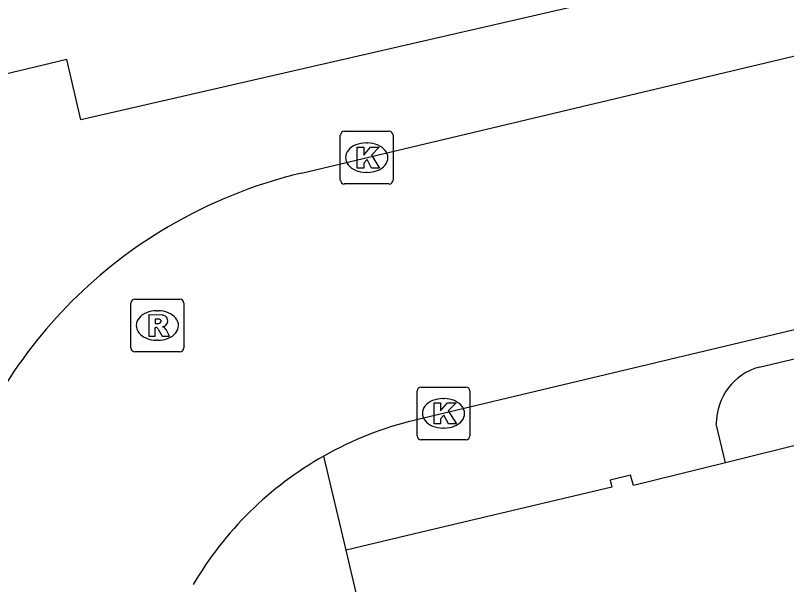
# Model space of a CAD drawing. Extents: x 158461 to 159795, y 387220 to 388672.
# Drawn here: x 159298.27 to 159312.9, y 388243.21 to 388254.01 of the extents above; entities that cross this region are included whole.
import ezdxf

# ---------------------------------------------------------------- set-up
doc = ezdxf.new("R2010")
doc.units = 0
for name, color, linetype in [('IMGEO_Kolk', 7, 'Continuous'), ('IMGEO_Pand', 7, 'Continuous'), ('IMGEO_Rijbaan_lokaal_open', 7, 'Continuous'), ('IMGEO_Rioolput', 7, 'Continuous'), ('IMGEO_Voetpad_open', 7, 'Continuous')]:
    doc.layers.add(name, color=color, linetype=linetype)

msp = doc.modelspace()

# ---------------------------------------------------------------- linework, layer by layer
at = {"layer": 'IMGEO_Kolk'}
for p, q in [((159304.431, 388250.888), (159304.431, 388251.74)), ((159304.506, 388251.814), (159305.358, 388251.814)), ((159305.432, 388251.74), (159305.432, 388250.888)), ((159304.919, 388251.594), (159304.944, 388251.594)), ((159304.942, 388251.034), (159304.917, 388251.034)), ((159305.358, 388250.814), (159304.506, 388250.814)), ((159305.888, 388246.034), (159305.888, 388246.886)), ((159305.963, 388246.96), (159306.815, 388246.96)), ((159306.889, 388246.886), (159306.889, 388246.034)), ((159306.376, 388246.74), (159306.401, 388246.74)), ((159306.399, 388246.18), (159306.374, 388246.18)), ((159306.815, 388245.96), (159305.963, 388245.96))]:
    msp.add_line(p, q, dxfattribs=at)
for points in [[(159304.431, 388250.888), (159304.431, 388251.74)], [(159304.506, 388251.814), (159305.358, 388251.814)], [(159305.432, 388251.74), (159305.432, 388250.888)], [(159304.752, 388251.514), (159304.875, 388251.514), (159304.875, 388251.363), (159305.005, 388251.514), (159305.169, 388251.514), (159305.023, 388251.363), (159305.176, 388251.114), (159305.024, 388251.114), (159304.939, 388251.278), (159304.875, 388251.211), (159304.875, 388251.114), (159304.752, 388251.114), (159304.752, 388251.514)], [(159305.358, 388250.814), (159304.506, 388250.814)], [(159305.888, 388246.034), (159305.888, 388246.886)], [(159305.963, 388246.96), (159306.815, 388246.96)], [(159306.889, 388246.886), (159306.889, 388246.034)], [(159306.209, 388246.66), (159306.332, 388246.66), (159306.332, 388246.509), (159306.462, 388246.66), (159306.626, 388246.66), (159306.48, 388246.509), (159306.633, 388246.26), (159306.481, 388246.26), (159306.396, 388246.424), (159306.332, 388246.357), (159306.332, 388246.26), (159306.209, 388246.26), (159306.209, 388246.66)], [(159306.815, 388245.96), (159305.963, 388245.96)]]:
    msp.add_lwpolyline(points, dxfattribs=at)
for centre, start, end in [((159304.508, 388251.738), 91.552, 178.448), ((159304.508, 388251.738), 91.552, 178.448), ((159305.356, 388251.738), 1.552, 88.448), ((159305.356, 388251.738), 1.552, 88.448), ((159304.508, 388250.89), 181.552, 268.448), ((159304.508, 388250.89), 181.552, 268.448), ((159305.356, 388250.89), 271.552, 358.448), ((159305.356, 388250.89), 271.552, 358.448), ((159305.965, 388246.884), 91.552, 178.448), ((159305.965, 388246.884), 91.552, 178.448), ((159306.813, 388246.884), 1.552, 88.448), ((159306.813, 388246.884), 1.552, 88.448), ((159305.965, 388246.036), 181.552, 268.448), ((159305.965, 388246.036), 181.552, 268.448), ((159306.813, 388246.036), 271.552, 358.448), ((159306.813, 388246.036), 271.552, 358.448)]:
    msp.add_arc(centre, 0.0765, start, end, dxfattribs=at)
for centre, major_axis, ratio, start_param, end_param in [((159304.918, 388251.314), (-0.387, 0.002), 0.722429, 4.712389, 7.853982), ((159304.943, 388251.314), (-0.39, 0.002), 0.717154, 1.570796, 4.712389), ((159306.375, 388246.46), (-0.387, 0.002), 0.722429, 4.712389, 7.853982), ((159306.4, 388246.46), (-0.39, 0.002), 0.717154, 1.570796, 4.712389)]:
    msp.add_ellipse(centre, major_axis=major_axis, ratio=ratio, start_param=start_param, end_param=end_param, dxfattribs=at)
at = {"layer": 'IMGEO_Pand'}
for points in [[(159346.173, 388253.736), (159345.004, 388253.459), (159344.97, 388253.582), (159344.586, 388253.492), (159344.616, 388253.365), (159337.994, 388251.798), (159337.968, 388251.928), (159337.589, 388251.836), (159337.62, 388251.71), (159330.986, 388250.14), (159330.956, 388250.267), (159330.575, 388250.171), (159330.607, 388250.045), (159323.984, 388248.484), (159323.949, 388248.609), (159323.575, 388248.519), (159323.606, 388248.393), (159316.975, 388246.821), (159316.948, 388246.945), (159316.56, 388246.854), (159316.59, 388246.728), (159311.739, 388245.523)], [(159311.739, 388245.523), (159309.994, 388245.09), (159309.934, 388245.288), (159309.55, 388245.192), (159309.581, 388245.059), (159305.944, 388244.197), (159304.539, 388243.864)], [(159305.005, 388241.894), (159304.539, 388243.864)]]:
    msp.add_lwpolyline(points, dxfattribs=at)
at = {"layer": 'IMGEO_Rijbaan_lokaal_open'}
for points in [[(159339.112, 388262.323), (159310.788, 388255.629), (159311.025, 388254.681), (159299.51, 388252.03), (159299.242, 388253.178), (159296.698, 388252.57), (159295.572, 388250.72)], [(159303.695, 388251.021), (159314.84, 388253.669), (159316.521, 388254.063), (159317.623, 388254.322), (159328.29, 388256.823), (159332.168, 388257.716), (159333.302, 388257.978), (159341.82, 388259.94), (159346.551, 388261.065)], [(159350.573, 388256.906), (159328.067, 388251.624), (159321.25, 388250), (159305.854, 388246.332)]]:
    msp.add_lwpolyline(points, dxfattribs=at)
for centre, radius, start, end in [((159305.862, 388241.996), 9.282, 103.5041, 120.4183), ((159305.806, 388242.127), 9.14, 120.5303, 149.5228), ((159307.394, 388239.858), 6.655, 103.3767, 119.4963), ((159307.406, 388239.829), 6.685, 119.4672, 149.6243)]:
    msp.add_arc(centre, radius, start, end, dxfattribs=at)
at = {"layer": 'IMGEO_Rioolput'}
for p, q in [((159300.534, 388248.628), (159301.386, 388248.628)), ((159300.459, 388247.702), (159300.459, 388248.554)), ((159301.46, 388248.554), (159301.46, 388247.702)), ((159300.947, 388248.408), (159300.972, 388248.408)), ((159300.97, 388247.848), (159300.945, 388247.848)), ((159301.386, 388247.628), (159300.534, 388247.628))]:
    msp.add_line(p, q, dxfattribs=at)
for points in [[(159300.534, 388248.628), (159301.386, 388248.628)], [(159300.459, 388247.702), (159300.459, 388248.554)], [(159301.46, 388248.554), (159301.46, 388247.702)], [(159301.048, 388248.326), (159300.796, 388248.328), (159300.796, 388247.928)], [(159300.974, 388248.247), (159300.92, 388248.247), (159300.92, 388248.166)], [(159300.796, 388247.928), (159300.92, 388247.928), (159300.92, 388248.09), (159300.931, 388248.09)], [(159300.92, 388248.166), (159300.972, 388248.166)], [(159300.978, 388248.061), (159301.049, 388247.928), (159301.189, 388247.928), (159301.124, 388248.054)], [(159301.386, 388247.628), (159300.534, 388247.628)]]:
    msp.add_lwpolyline(points, dxfattribs=at)
for centre, radius, start, end in [((159300.536, 388248.552), 0.0765, 91.552, 178.448), ((159300.536, 388248.552), 0.0765, 91.552, 178.448), ((159301.384, 388248.552), 0.0765, 1.552, 88.448), ((159301.384, 388248.552), 0.0765, 1.552, 88.448), ((159300.98, 388248.151), 0.0964, 77.0061, 93.1865), ((159300.994, 388248.208), 0.0378, 276.6634, 79.6772), ((159301.047, 388248.216), 0.109, 350.3612, 89.416), ((159301.045, 388248.216), 0.112, 277.5842, 350.9817), ((159300.93, 388248.037), 0.0533, 26.0293, 88.6989), ((159300.956, 388248.355), 0.19, 274.7715, 282.9687), ((159301.029, 388248.001), 0.108, 29.5134, 73.7905), ((159300.536, 388247.704), 0.0765, 181.552, 268.448), ((159300.536, 388247.704), 0.0765, 181.552, 268.448), ((159301.384, 388247.704), 0.0765, 271.552, 358.448), ((159301.384, 388247.704), 0.0765, 271.552, 358.448)]:
    msp.add_arc(centre, radius, start, end, dxfattribs=at)
for centre, major_axis, ratio, start_param, end_param in [((159300.946, 388248.128), (-0.387, 0.002), 0.722429, 4.712389, 7.853982), ((159300.971, 388248.128), (-0.39, 0.002), 0.717154, 1.570796, 4.712389)]:
    msp.add_ellipse(centre, major_axis=major_axis, ratio=ratio, start_param=start_param, end_param=end_param, dxfattribs=at)
at = {"layer": 'IMGEO_Voetpad_open'}
for points in [[(159312.378, 388247.339), (159323.605, 388250), (159344.908, 388255.049)], [(159311.739, 388245.523), (159311.634, 388245.968), (159311.564, 388246.264)], [(159304.539, 388243.864), (159304.117, 388245.65)]]:
    msp.add_lwpolyline(points, dxfattribs=at)
msp.add_arc((159312.674, 388246.269), 1.11, 105.4827, 180.2506, dxfattribs=at)

doc.saveas('drawing.dxf')
